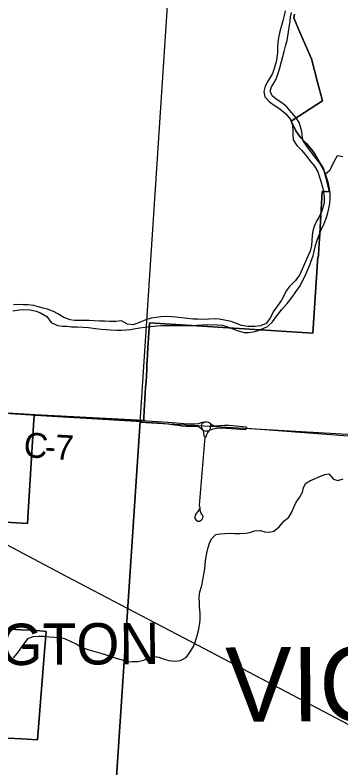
# Model space of a CAD drawing. Extents: x 114843 to 284848, y 317643 to 566895.
# Drawn here: x 262264 to 266200, y 364204 to 373300 of the extents above; entities that cross this region are included whole.
import ezdxf

# ---------------------------------------------------------------- set-up
doc = ezdxf.new("R2010")
doc.units = 0
for name, color, linetype in [('GM_X_City_Street', 7, 'Continuous'), ('GM_X_Corporation', 7, 'Continuous'), ('GM_X_Corporation_Text', 7, 'Continuous'), ('GM_X_County', 7, 'Continuous'), ('GM_X_County_Road', 7, 'Continuous'), ('GM_X_County_Road_Text', 7, 'Continuous'), ('GM_X_Minor_River', 7, 'Continuous'), ('GM_X_Rail_Line', 7, 'Continuous'), ('GM_X_Section', 7, 'Continuous'), ('GM_X_Township', 7, 'Continuous'), ('GM_X_Township_Text', 7, 'Continuous')]:
    doc.layers.add(name, color=color, linetype=linetype)

msp = doc.modelspace()

# ---------------------------------------------------------------- linework, layer by layer
at = {"layer": 'GM_X_City_Street'}
for p, q in [((262141.3, 368489.9), (262389.1, 368474.5)), ((262389.1, 368474.5), (262457.7, 368470.3))]:
    msp.add_line(p, q, dxfattribs=at)
for points in [[(262457.7, 368470.3), (262505.2, 368467.3), (263776, 368392.7)], [(264536.3, 368283.9), (264523.3, 368305.8), (264518.7, 368323.1), (264517.9, 368336.7), (264520.9, 368352), (264529.5, 368368.7), (264540.5, 368378.2), (264555.9, 368386.2)], [(264610.9, 368282), (264622, 368298.2), (264626.1, 368312.1), (264628.7, 368329.8), (264626.8, 368347.5), (264619.6, 368367.8)], [(264562.3, 368199.1), (264549, 368212.6), (264547.1, 368233.1), (264544.5, 368253.2), (264536.3, 368283.9)], [(264562.3, 368199.1), (264575.4, 368211.7), (264580.4, 368232.3), (264592.1, 368257.7), (264610.9, 368282)], [(264490, 367334.4), (264471.1, 367302.5), (264450.5, 367279.4), (264438.8, 367259.2), (264434.1, 367239), (264435.6, 367217.5), (264450.4, 367198.8), (264469.9, 367186.5), (264491.4, 367185.9), (264511.5, 367195.8), (264526, 367210.5), (264534.8, 367232.8), (264531.2, 367252.2), (264520, 367270.9), (264507.3, 367292.3), (264498.8, 367316.6), (264498.6, 367344.3), (264493.1, 367377.6), (264562.3, 368199.1)]]:
    msp.add_lwpolyline(points, dxfattribs=at)
at = {"layer": 'GM_X_Corporation'}
for points in [[(261818.7, 367192.6), (262412.6, 367155.9), (262421.3, 367295.1), (262490.9, 368408.1), (262493.5, 368450.2), (262495.3, 368470.6), (262583.1, 368466), (263818, 368400.6), (263819, 368412.1), (263820.1, 368432.1), (263825.3, 368522.1), (263829.4, 368591.9), (263833.4, 368661.9), (263837.5, 368731.7), (263841.5, 368801.6), (263845.6, 368871.5), (263849.8, 368941.4), (263854.4, 369023.9), (263857.5, 369076.8), (263860.2, 369123.7), (263869.3, 369280.7), (263886.9, 369581.5), (265862.8, 369458.8), (265922.2, 370378.6), (265927, 370378.3), (265928, 370393.1), (265928.3, 370396.7), (265934.2, 370483.8), (265944.2, 370653.9), (265944.7, 370662), (265974.6, 371168.5), (265974.6, 371168.9), (265975.3, 371168.8), (266012.1, 371166.4), (266060.9, 371163.1), (266061.7, 371163.1), (266061.6, 371163.4), (266027.3, 371314.5), (265990.7, 371442.3), (265952.4, 371500.9), (265903.7, 371589.1), (265887.5, 371614.5), (265849.9, 371673.6), (265783.7, 371749.1), (265713.7, 371821.9), (265655, 371902.9), (265600.3, 372018.4), (265693.3, 372079.6), (265976.3, 372265.6), (265917.6, 372490.3), (265844.5, 372770.3), (265689.5, 373130.2), (265631.2, 373265.3), (265638.6, 373309.5)], [(265638.6, 373309.5), (265631.2, 373265.3), (265689.5, 373130.2), (265844.5, 372770.3), (265917.6, 372490.3), (265976.3, 372265.6), (265693.3, 372079.6), (265600.3, 372018.4), (265655, 371902.9), (265713.7, 371821.9), (265783.7, 371749.1), (265849.9, 371673.6), (265887.5, 371614.5), (265903.7, 371589.1), (265952.4, 371500.9), (265990.7, 371442.3), (266027.3, 371314.5), (266061.6, 371163.4), (266061.7, 371163.1), (266060.9, 371163.1), (266012.1, 371166.4), (265975.3, 371168.8), (265974.6, 371168.9), (265974.6, 371168.5), (265944.7, 370661.7), (265944.2, 370653.9), (265934.2, 370483.8), (265928.3, 370396.7), (265928, 370393.1), (265927, 370378.3), (265922.2, 370378.6), (265862.8, 369458.8), (263886.9, 369581.5), (263869.3, 369280.7), (263860.2, 369123.7), (263857.5, 369076.8), (263854.4, 369023.9), (263849.8, 368941.4), (263845.6, 368871.5), (263841.5, 368801.6), (263837.5, 368731.7), (263833.4, 368661.9), (263829.4, 368591.9), (263825.3, 368522.1), (263820.1, 368432.1), (263819, 368412.1), (263818, 368400.6), (262583.1, 368466), (262495.3, 368470.6), (262493.5, 368450.2), (262490.9, 368408.1), (262421.3, 367295.1), (262412.6, 367155.9), (261818.7, 367192.6)], [(262088.1, 364567.4), (262346, 364554.3), (262535.3, 364544.6), (262547.6, 364696.5), (262613.3, 365515.4), (262640.2, 365851), (262485.3, 365867.3), (262332.8, 365874.8), (262157.9, 365883.4)], [(262157.9, 365883.4), (262332.8, 365874.8), (262485.3, 365867.3), (262640.2, 365851), (262613.3, 365515.4), (262547.6, 364696.5), (262535.3, 364544.6), (262346, 364554.3), (262088.1, 364567.4)]]:
    msp.add_lwpolyline(points, dxfattribs=at)
at = {"layer": 'GM_X_County'}
for points in [[(267247.3, 381600.8), (267082, 378947.2), (264549.9, 379101.6), (259158.7, 379430.3), (258959, 376053.2), (258950.5, 375957.1), (258839.8, 374097.3), (258528, 369074.4), (258505.5, 368674.8), (258655.1, 368669.2), (258766.9, 368669.7), (259081.6, 368679), (259503.3, 368656.4), (262504, 368470.2), (263774.8, 368395.5), (263431.9, 363251.7), (263136.7, 358821.4), (262971.2, 356092.7), (262974.5, 356040.8), (262909.7, 355135), (262821.4, 353806.9)], [(262821.4, 353806.9), (262909.7, 355135), (262974.5, 356040.8), (262971.2, 356092.7), (263136.7, 358821.4), (263431.9, 363251.7), (263774.8, 368395.5), (262504, 368470.2), (259503.3, 368656.4)]]:
    msp.add_lwpolyline(points, dxfattribs=at)
at = {"layer": 'GM_X_County_Road'}
for p, q in [((262141.3, 368489.9), (262389.1, 368474.5)), ((262389.1, 368474.5), (262457.7, 368470.3)), ((265065.4, 368307.7), (265332.2, 368287.5))]:
    msp.add_line(p, q, dxfattribs=at)
for points in [[(262457.7, 368470.3), (262505.2, 368467.3), (263729.5, 368395.4), (263776, 368392.7)], [(263776, 368392.7), (263794.6, 368401.5), (264109.7, 368379.7), (264212.9, 368373.1), (264304.5, 368367.5), (264399.8, 368361.2), (264437.1, 368361.7), (264479, 368367), (264502.2, 368372.8), (264530.1, 368381.5), (264555.9, 368386.2)], [(263776, 368392.7), (263789.3, 368384), (263987.5, 368371.7), (264108.6, 368360.3), (264162.3, 368353.6), (264228.2, 368345.2), (264276.3, 368339.3), (264325.8, 368335.1), (264364.9, 368333.5), (264415.1, 368334.2), (264455.2, 368333.1), (264477.1, 368328.6), (264493.6, 368320.5), (264506.7, 368310.6), (264515.7, 368302.1), (264536.3, 368283.9)], [(264555.9, 368386.2), (264578.7, 368387), (264600.9, 368380), (264619.6, 368367.8)], [(264619.6, 368367.8), (264632.9, 368356.6), (264654.5, 368344.2), (264674.5, 368338.5), (264699.3, 368338.4), (264740.3, 368342.8), (264791.9, 368345.4), (264846.6, 368344.7), (264894.8, 368341.8), (265052.9, 368326.4), (265065.4, 368307.7)], [(264536.3, 368283.9), (264554.4, 368276.2), (264568.5, 368274.9), (264579.9, 368275.1), (264597.6, 368277.2), (264611, 368282)], [(264611, 368282), (264618.6, 368284.8), (264652.5, 368299.3), (264699.5, 368310.7), (264744.2, 368314.9), (264763.5, 368313.8), (265047.7, 368294), (265065.4, 368307.7)], [(265332.2, 368287.5), (267248, 368142.5), (267467.6, 368135.2)]]:
    msp.add_lwpolyline(points, dxfattribs=at)
at = {"layer": 'GM_X_Minor_River'}
for points in [[(263769.8, 369521.2), (263831.8, 369530.8), (263901.8, 369538.3), (263975.8, 369543.8), (264031.8, 369547.5), (264085.7, 369549.1), (264145.7, 369550.7), (264203.6, 369550.4), (264269.6, 369547.9), (264351.5, 369547.4), (264409.4, 369549), (264461.4, 369552.7), (264581.4, 369559.9), (264709.2, 369559.1), (264771.2, 369554.6), (264842.9, 369530.1), (264894.7, 369509.7), (264948.5, 369487.3), (265032.3, 369464.7), (265084.2, 369464.4), (265164.2, 369477.9), (265232.3, 369499.5), (265312.6, 369539), (265372.9, 369594.7), (265425.3, 369666.5), (265487.8, 369744.3), (265550.3, 369816), (265610.8, 369893.8), (265657.2, 369957.6), (265707.6, 370029.4), (265742, 370095.3), (265770.4, 370157.3), (265800.9, 370227.2), (265823.3, 370283.2), (265845.6, 370337.2), (265864, 370391.1), (265876.4, 370447.2), (265894.8, 370515.2), (265913.3, 370579.2), (265931.6, 370633.2), (265962.1, 370707.1), (265996.6, 370783.1), (266025.1, 370853), (266041.5, 370909), (266053.8, 370961.1), (266066.2, 371023.1), (266070.7, 371089.2), (266069.1, 371145.3), (266063.5, 371199.5), (266051.9, 371265.7), (266034.3, 371317.9), (266014.8, 371382.2), (265979.4, 371458.6), (265945.8, 371510.9), (265886.4, 371587.5), (265832.9, 371655.9), (265789.3, 371714.4), (265743.8, 371780.8), (265730.3, 371843), (265726.7, 371893.2), (265711.1, 371949.4), (265695.4, 372001.6), (265659.9, 372057.9), (265608.3, 372120.4), (265542.9, 372195), (265485.3, 372237.5), (265419.6, 372282), (265368, 372324.4), (265344.4, 372378.7), (265360.8, 372432.7), (265401.2, 372498.6), (265427.5, 372550.5), (265447.9, 372608.5), (265462.3, 372662.5), (265482.8, 372738.6), (265497.2, 372798.6), (265513.6, 372858.6), (265534.1, 372938.6), (265550.5, 372990.6), (265560.9, 373046.7), (265567.2, 373096.8), (265573.6, 373150.8), (265586.1, 373224.9), (265590.5, 373277), (265604.8, 373329)], [(265527, 373351.6), (265512.7, 373295.6), (265500.2, 373231.5), (265483.8, 373175.5), (265463.3, 373099.4), (265446.8, 373023.4), (265438.4, 372969.3), (265436, 372911.2), (265433.6, 372845.1), (265427.2, 372789), (265416.8, 372733), (265392.3, 372653), (265371.9, 372595), (265325.4, 372515.1), (265286.9, 372439.2), (265270.4, 372375.2), (265282, 372311), (265337.5, 372252.5), (265407.1, 372203.9), (265460.8, 372167.5), (265536.3, 372106.9), (265591.8, 372038.4), (265615.3, 371970), (265618.8, 371901.9), (265618.4, 371851.8), (265622, 371793.6), (265669.5, 371725.2), (265729, 371662.7), (265784.5, 371596.2), (265838, 371527.7), (265881.6, 371475.3), (265921.1, 371406.9), (265938.7, 371352.6), (265956.2, 371294.4), (265977.7, 371222.1), (265989.3, 371163.9), (265998.8, 371099.7), (265998.4, 371039.6), (265986, 370983.6), (265967.6, 370923.5), (265943.3, 370869.6), (265904.9, 370809.7), (265876.5, 370745.8), (265860.1, 370691.8), (265851.7, 370637.7), (265847.3, 370577.6), (265844.9, 370517.5), (265828.4, 370445.5), (265806.1, 370393.5), (265733, 370231.7), (265700.5, 370155.7), (265648.1, 370089.9), (265577.7, 370022.3)], [(266014.8, 371382.2), (266067.1, 371425.9), (266095.4, 371479.9), (266119.8, 371531.8), (266158.2, 371603.7), (266222.1, 371591.3)], [(265577.7, 370022.3), (265539.3, 369968.4), (265510.9, 369906.5), (265482.6, 369854.6), (265432.2, 369786.7), (265383.7, 369714.9), (265351.3, 369647), (265296.8, 369573.2), (265228.7, 369543.6), (265158.7, 369538), (265080.8, 369538.6), (264998.9, 369549.1), (264927.2, 369577.7), (264875.4, 369598), (264795.5, 369612.6), (264729.7, 369625), (264677.8, 369629.4), (264605.8, 369625.9), (264547.8, 369622.2), (264471.9, 369624.7), (264416, 369627.1), (264346.1, 369633.6), (264276.2, 369642.1), (264204.3, 369650.6), (264152.4, 369654.9), (264096.5, 369657.3), (264028.5, 369653.7), (263968.5, 369646.1), (263906.5, 369636.5), (263844.4, 369618.9), (263766.3, 369585.3), (263690.2, 369555.8), (263620.3, 369564.2), (263548.6, 369604.8), (263480.7, 369599.2), (263408.7, 369597.7), (263346.8, 369602.1), (263282.8, 369600.5), (263220.9, 369605), (263161, 369609.4), (262983.2, 369610.5), (262931.3, 369616.9), (262853.5, 369645.5), (262781.9, 369690), (262726.2, 369718.5), (262654.4, 369745), (262602.6, 369759.4), (262542.7, 369775.8), (262490.9, 369792.2), (262417, 369798.7), (262365.1, 369799), (262301.2, 369803.4), (262245.2, 369797.8)], [(262238.7, 369725.7), (262312.7, 369739.2), (262366.7, 369740.9), (262446.6, 369738.4), (262518.4, 369721.8), (262572.2, 369703.4), (262647.8, 369656.9), (262701.3, 369586.4), (262774.9, 369547.8), (262836.8, 369541.4), (262888.8, 369541), (262944.7, 369534.7), (263014.6, 369532.2), (263088.5, 369529.7), (263150.4, 369527.3), (263236.3, 369514.7), (263304.2, 369506.2), (263364.1, 369499.8), (263416, 369497.5), (263493.9, 369494.9), (263549.9, 369494.6), (263607.8, 369498.2), (263663.8, 369501.8), (263717.8, 369511.5), (263769.8, 369521.2)], [(263586.1, 365502.8), (263625.7, 365488), (263679.7, 365489.7), (263747.7, 365491.2), (263817.7, 365504.8), (263869.8, 365534.5), (263927.9, 365556.2), (263999.8, 365541.7), (264065.6, 365519.2), (264123.4, 365502.8), (264195.3, 365496.3), (264259.3, 365503.9), (264329.5, 365539.5), (264371.8, 365593.3), (264420.3, 365671.2), (264440.7, 365725.1), (264465.2, 365805.1), (264479.6, 365865.2), (264494.2, 365949.2), (264498.6, 366003.3), (264499.1, 366075.5), (264493.6, 366149.6), (264489.9, 366199.8), (264488.4, 366265.9), (264496.9, 366332), (264519.4, 366410), (264533.8, 366474), (264542.3, 366546.1), (264554.7, 366606.1), (264561.1, 366662.2), (264567.6, 366734.3), (264582, 366798.3), (264596.5, 366866.4), (264612.8, 366918.4), (264635.2, 366972.3), (264689.5, 367024.1), (264741.5, 367033.8), (264797.5, 367037.4), (264849.5, 367039.1), (264913.4, 367038.6), (264981.3, 367036.2), (265051.3, 367039.7), (265101.3, 367049.4), (265157.4, 367069.1), (265227.4, 367074.6), (265279.2, 367058.3), (265339.1, 367053.9), (265391.2, 367065.5), (265453.5, 367119.2), (265511.9, 367187), (265572.2, 367234.7), (265606.6, 367292.6), (265635, 367364.5), (265661.4, 367416.5), (265699.7, 367472.3), (265738.1, 367536.2), (265746.5, 367590.3), (265772.8, 367642.2), (265825, 367671.9), (265879.1, 367695.6), (265935.2, 367719.3), (266005.4, 367748.9), (266055.4, 367756.6), (266108.9, 367692.1), (266164.7, 367677.7), (266228.8, 367695.3)], [(263586.1, 365502.8), (263558, 365507.1), (263490.5, 365524.9), (263438.5, 365542.8), (263366.6, 365568.8), (263304.7, 365588.8), (263246.8, 365602.7), (263186.9, 365620.7), (263122.9, 365640.7), (263055, 365668.7), (263001.1, 365700.7), (262935.1, 365732.7), (262863.2, 365762.6), (262799.3, 365774.6), (262741.4, 365778.5), (262679.5, 365784.5), (262611.6, 365792.4), (262549.7, 365794.4), (262477.8, 365790.3), (262415.9, 365764.2), (262368.1, 365702), (262324.2, 365641.8), (262288.3, 365589.7), (262242.5, 365533.5)]]:
    msp.add_lwpolyline(points, dxfattribs=at)
at = {"layer": 'GM_X_Rail_Line'}
for points in [[(263623.8, 366129.9), (262887.1, 366518.7), (262232.9, 366862.2), (261519.2, 367238.6), (261265.6, 367372.4), (260817.4, 367609.7), (260657.1, 367701.3), (260528.4, 367786), (260404.3, 367877.9), (260151.3, 368086.7), (260010.5, 368206.3), (259831, 368356), (259674.4, 368487.3), (259491.3, 368642.1)], [(284847.9, 353099.1), (284343.8, 353416.9), (283536.1, 353927.8), (281398.6, 355277.4), (280515.1, 355834.2), (278966.1, 356814.3), (276888.9, 358124.8), (276014.8, 358677.5), (272480.9, 360915), (270924.7, 361901), (269346.7, 362899.2), (268387.5, 363506.1), (267739.7, 363916.8), (267397.1, 364134.4), (267238.3, 364227.3), (266831.6, 364443.4), (264474.8, 365684.5), (263623.8, 366129.9)]]:
    msp.add_lwpolyline(points, dxfattribs=at)
at = {"layer": 'GM_X_Section'}
msp.add_lwpolyline([(264125.8, 373721.3), (266775.3, 373568.4), (266422.6, 368224.8), (263776, 368379)], close=True, dxfattribs=at)
at = {"layer": 'GM_X_Township'}
for points in [[(247737.5, 369465.4), (249612.8, 369333.1), (253054.1, 369082.9), (253491.1, 369051.3), (253999.2, 369015.9), (255469.9, 368906.2), (258057.3, 368706.1), (258505.5, 368674.8), (258655.1, 368669.2), (258766.9, 368669.7), (259081.6, 368679), (259503.3, 368656.4), (262504, 368470.2), (263774.8, 368395.5), (263431.9, 363251.7), (263136.7, 358821.4), (262971.2, 356092.7), (262974.5, 356040.8), (262909.7, 355135), (262821.4, 353806.9)], [(262821.4, 353806.9), (262909.7, 355135), (262974.5, 356040.8), (262971.2, 356092.7), (263136.7, 358821.4), (263431.9, 363251.7), (263774.8, 368395.5), (262504, 368470.2), (259503.3, 368656.4)]]:
    msp.add_lwpolyline(points, dxfattribs=at)

# ---------------------------------------------------------------- texts
at = {"layer": 'GM_X_Corporation_Text'}
msp.add_text('PICKERINGTON', height=500.037, rotation=0.41481, dxfattribs=at).set_placement((258919.1, 365422.6))
at = {"layer": 'GM_X_County_Road_Text'}
for s, rotation, p in [('C', 353.85534, (262355.1, 367967.7)), ('7', 356.95486, (262740.8, 367933.1)), ('-', 356.84306, (262617.1, 367939.9))]:
    msp.add_text(s, height=300, rotation=rotation, dxfattribs=at).set_placement(p)
at = {"layer": 'GM_X_Township_Text'}
msp.add_text('VIOLET', height=900.07, rotation=0.41494, dxfattribs=at).set_placement((264806.7, 364759))

doc.saveas('drawing.dxf')
